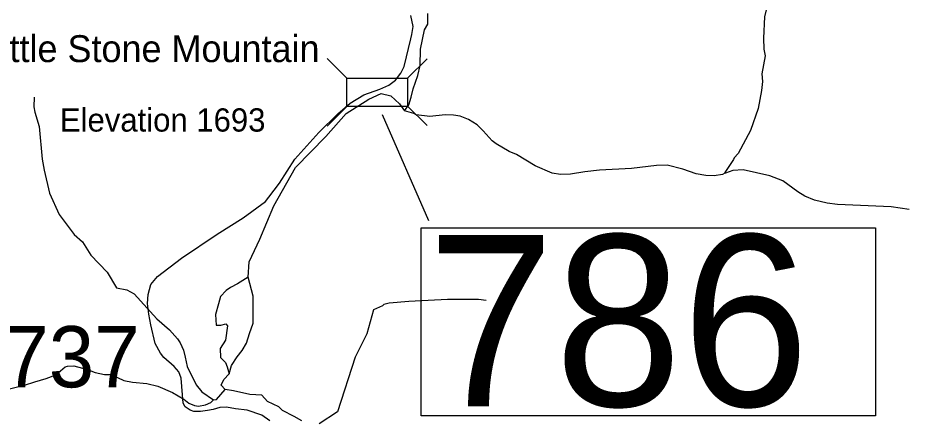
# Model space of a CAD drawing. Extents: x 1248224 to 1454986, y 825081 to 985870.
# Drawn here: x 1388614 to 1395902, y 961820 to 965098 of the extents above; entities that cross this region are included whole.
import ezdxf

# ---------------------------------------------------------------- set-up
doc = ezdxf.new("R2010")
doc.units = 0
for name, color, linetype in [('Exist Geographical Mountain Summit Elevation Number Label', 7, 'Continuous'), ('Exist Geographical Mountain Summit Label', 7, 'Continuous'), ('Exist Hydrographic Creek Single Shore', 7, 'Continuous'), ('Exist Hydrographic Misc Water Feature', 7, 'Continuous'), ('Exist Hydrographic River Shore', 7, 'Continuous'), ('Exist Road Non-System Type 51', 7, 'Continuous'), ('Exist Road Secondary Structure Standard Bridge CELL', 7, 'Continuous'), ('Exist Road Secondary Structure Standard Bridge Number Label', 7, 'Continuous'), ('Exist Road Secondary Type 51 Number Label', 7, 'Continuous')]:
    doc.layers.add(name, color=color, linetype=linetype)

msp = doc.modelspace()

# ---------------------------------------------------------------- linework, layer by layer
at = {"layer": 'Exist Hydrographic Creek Single Shore'}
msp.add_lwpolyline([(1390497.7, 962979.4), (1390410.5, 962926.6), (1390351.7, 962895.7), (1390317.9, 962872.2), (1390270.9, 962820.7), (1390254.7, 962761.9), (1390229.7, 962673.6), (1390235.6, 962588.3), (1390273.8, 962586.8), (1390313.5, 962598.6), (1390328.2, 962581), (1390312, 962466.3), (1390269.4, 962397.1), (1390272.3, 962323.6), (1390310.5, 962283.9), (1390325.2, 962247.1), (1390341.6, 962189.7)], dxfattribs=at)
at = {"layer": 'Exist Hydrographic Misc Water Feature'}
for points in [[(1395015.3, 966211.9), (1394987.5, 966128.5), (1394997.5, 966032.2), (1395028.9, 965903.4), (1395031.8, 965849.4), (1394981, 965720.3), (1394937.4, 965641.2), (1394859, 965528.7), (1394817.5, 965457.4), (1394783.9, 965382.2), (1394718.1, 965107.3), (1394710.6, 964931.4), (1394714.7, 964843.2), (1394725.5, 964787), (1394698.4, 964641.4), (1394703.2, 964577.3), (1394693.6, 964505.4), (1394666.5, 964358), (1394604.8, 964179.1), (1394502.7, 963989.1), (1394470, 963955.7), (1394465.6, 963939.8), (1394395.5, 963835.2), (1394395.4, 963829.1)], [(1388748.3, 964450.7), (1388744.6, 964370.8), (1388751.7, 964326.6), (1388787.3, 964209.7), (1388811.8, 963945.1), (1388830, 963854.7), (1388872, 963665.6), (1388952.5, 963491.8), (1389075.2, 963329.2), (1389142, 963269.7), (1389209.7, 963160.4), (1389343, 963021.4), (1389420.4, 962891.7), (1389506.1, 962875.9), (1389565.5, 962842.7), (1389751.4, 962640.6), (1389853.7, 962550.5), (1389918.2, 962477.1), (1389941.6, 962444.6), (1389968.3, 962384), (1389983, 962325.7), (1389997.5, 962249.3), (1390072.4, 962099.6), (1390117.3, 962042.7), (1390213.9, 961976.6)], [(1394395.4, 963829.1), (1394375.1, 963817.5), (1394306.9, 963807), (1394238.8, 963810.4), (1394159.2, 963824), (1394051.7, 963862.3), (1393924.4, 963895), (1393836.2, 963892.8), (1393631.6, 963867.1), (1393371.2, 963854.5), (1393250.7, 963840.9), (1393134.3, 963821.3), (1393050.3, 963819.1), (1392982.4, 963828.5), (1392843.5, 963889.4), (1392691.3, 963980.7), (1392631.8, 964007.8), (1392525.1, 964070.2), (1392493.5, 964094.8), (1392419.2, 964176.4), (1392370.1, 964223.4), (1392298.9, 964269), (1392231.5, 964294.4), (1392175.6, 964303.5), (1392107.7, 964306.9), (1391983.4, 964293.6), (1391871.4, 964305.9), (1391851.7, 964318.3), (1391776.8, 964338.2)], [(1395902.3, 963533.6), (1395754.6, 963554.8), (1395316.7, 963573.8), (1395232.9, 963585.6), (1395129.3, 963607.8), (1395049.9, 963641.5), (1394990.7, 963676.7), (1394870.4, 963767.2), (1394763.2, 963807.5), (1394544.1, 963856.1), (1394459.9, 963851.9), (1394401.3, 963829), (1394395.4, 963829.1)], [(1392444.3, 962788.9), (1392380.6, 962798.2), (1392128.3, 962797.5), (1391811.8, 962782), (1391651.5, 962767.4), (1391607.1, 962756.3), (1391594.8, 962744.5), (1391522.2, 962714), (1391468.1, 962517), (1391372.1, 962326.8), (1391226.7, 961879.5), (1391077.6, 961782)], [(1388510.5, 962060), (1388667.4, 962096.7), (1388752, 962125), (1388844.6, 962151.2), (1388923.3, 962181.5), (1389000.6, 962246), (1389020.9, 962253.5), (1389073, 962256.5), (1389184.4, 962226.1), (1389245.9, 962200.8), (1389323.6, 962185.2), (1389375.6, 962184.2), (1389480.8, 962135.9), (1389552.5, 962122.4), (1389668.4, 962112), (1389758, 962090.2), (1389879, 962037.6), (1389969.9, 961983.7), (1390011.3, 961950.7), (1390059, 961931.8), (1390090.7, 961927.1), (1390147, 961938), (1390191.5, 961957), (1390213.9, 961976.6)], [(1390213.9, 961976.6), (1390238.1, 961980.1), (1390309.3, 962061.8)]]:
    msp.add_lwpolyline(points, dxfattribs=at)
at = {"layer": 'Exist Hydrographic River Shore'}
for points in [[(1391776.8, 964338.2), (1391810.6, 964388.2), (1391829.7, 964450), (1391847.3, 964519.1), (1391884.1, 964627.9), (1391903.2, 964710.3), (1391906.1, 964842.6), (1391939.7, 965000.5), (1391967.6, 965046.1), (1391967.6, 965132.9)], [(1390935, 961806.5), (1390873.3, 961840.9), (1390777.8, 961889.4), (1390749.1, 961919.2), (1390655.3, 961964.3), (1390608.5, 962016.5), (1390510, 962020.9), (1390377.8, 962050.3), (1390309.3, 962061.8), (1390275.5, 962097.1), (1390299, 962142.7), (1390341.6, 962189.7), (1390360.7, 962258.8), (1390406.3, 962329.4), (1390448.9, 962380.9), (1390484.2, 962441.2), (1390509.2, 962520.6), (1390538.3, 962603.3), (1390538.3, 962823.9), (1390497.7, 962979.4), (1390506.2, 963105.3), (1390592.3, 963291.4), (1390706.5, 963563.1), (1390883.3, 963876.9), (1391131.1, 964128.9), (1391299.1, 964316.1), (1391484.3, 964435.3), (1391585.7, 964479.4), (1391665.1, 964461.7), (1391734.1, 964397), (1391776.8, 964338.2)]]:
    msp.add_lwpolyline(points, dxfattribs=at)
at = {"layer": 'Exist Road Non-System Type 51'}
for points in [[(1390665.2, 963633.8), (1390754.7, 963746.9), (1390877.6, 963943.8), (1391073.8, 964160.8), (1391230.6, 964314.6), (1391332, 964400.7), (1391442.7, 964468.4), (1391574.8, 964514.5), (1391648.6, 964548.3), (1391700.9, 964588.3), (1391745.4, 964647.8), (1391774, 964700.7), (1391826.9, 964926.7), (1391834.5, 964962.9), (1391846.8, 965027.5), (1391828.3, 965118.2)], [(1390674.2, 961807.3), (1390608.2, 961853.6), (1390489.4, 961893.2), (1390394.8, 961904.2), (1390320, 961917.4), (1390265, 961915.2), (1390210, 961897.6), (1390164.5, 961890.6), (1390106.1, 961882.9), (1390053.8, 961882.9), (1390021.6, 961893.7), (1389983.1, 961919.9), (1389966.2, 961949.1), (1389949.3, 962153.6), (1389929.3, 962205.9), (1389892.5, 962249), (1389807.9, 962324.4), (1389781.6, 962358.7), (1389735.4, 962437.9), (1389702.4, 962589.9), (1389685, 962676.5), (1389672.7, 962765.7), (1389678.8, 962839.5), (1389700.3, 962919.5), (1389755.7, 962984.1), (1389952.4, 963134.8), (1390244.4, 963331.7), (1390456.5, 963463.9), (1390637.9, 963599.3), (1390665.2, 963633.8)]]:
    msp.add_lwpolyline(points, dxfattribs=at)
at = {"layer": 'Exist Road Secondary Structure Standard Bridge CELL'}
for p, q in [((1391144.5, 964765.5), (1391304.6, 964605.5)), ((1391800.3, 964604.4), (1391960.4, 964764.5)), ((1391144.5, 964213.8), (1391304.6, 964373.9)), ((1391800.3, 964378), (1391960.4, 964218))]:
    msp.add_line(p, q, dxfattribs=at)
msp.add_lwpolyline([(1391304.6, 964605.5), (1391800.3, 964605.5), (1391800.3, 964373.9), (1391304.6, 964373.9)], close=True, dxfattribs=at)
at = {"layer": 'Exist Road Secondary Structure Standard Bridge Number Label'}
msp.add_line((1391592, 964307.9), (1391972.2, 963444), dxfattribs=at)
msp.add_lwpolyline([(1391911.3, 963382.8), (1395627.2, 963382.8), (1395627.2, 961846.3), (1391911.3, 961846.3)], close=True, dxfattribs=at)

# ---------------------------------------------------------------- texts
at = {"layer": 'Exist Geographical Mountain Summit Elevation Number Label'}
msp.add_text('Elevation 1693', height=190, dxfattribs=at).set_placement((1388957.5, 964169.1))
at = {"layer": 'Exist Geographical Mountain Summit Label'}
msp.add_text('Little Stone Mountain', height=220, dxfattribs=at).set_placement((1388316.7, 964736.7))
at = {"layer": 'Exist Road Secondary Structure Standard Bridge Number Label'}
msp.add_text('786', height=1400, dxfattribs=at).set_placement((1391961.5, 961925.4))
at = {"layer": 'Exist Road Secondary Type 51 Number Label'}
msp.add_text('1737', height=500, dxfattribs=at).set_placement((1388122.7, 962079.9))

doc.saveas('drawing.dxf')
